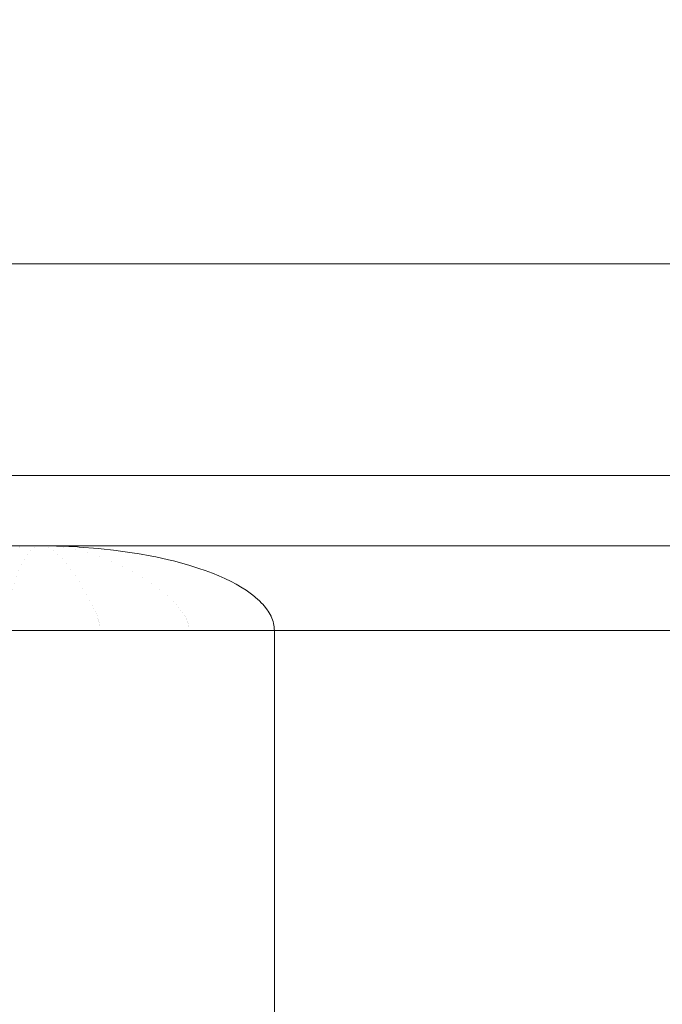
# Model space of a CAD drawing. Header units: inches. Extents: x -412 to -304, y -62 to 18.
# Tile 349 of 656: x -354.068 to -353.888, y -29.435 to -29.16. Entities that reach past the tile are written whole.
import ezdxf

# ---------------------------------------------------------------- set-up
doc = ezdxf.new("R2010")
doc.units = ezdxf.units.IN
doc.header["$LTSCALE"] = 32
doc.header["$MEASUREMENT"] = 0
for name, color, linetype, lineweight in [('Black', 7, 'Continuous', 18), ('Drawing', 7, 'Continuous', 18), ('GDSPowerModule-White', 7, 'Continuous', 13), ('None', 7, 'Continuous', 18), ('SolidLine', 7, 'Continuous', 15), ('Wood_1-H', 7, 'Continuous', 13)]:
    doc.layers.add(name, color=color, linetype=linetype, lineweight=lineweight)

# ---------------------------------------------------------------- blocks, each defined once
blk = doc.blocks.new('Group-20')
at = {"layer": 'Black'}
for points in [[(-34.54794, 16.53613, 28.9791), (34.54794, 16.53613, 28.9791), (34.54794, -16.53613, 28.9791), (-34.54794, -16.53613, 28.9791)], [(-34.54794, 16.53613, 27.70079), (34.54794, 16.53613, 27.70079), (34.54794, -16.53613, 27.70079), (-34.54794, -16.53613, 27.70079)]]:
    blk.add_3dface(points, dxfattribs=at)
at = {"layer": 'Wood_1-H'}
for points in [[(-35.96494, 17.95313, 28.99879), (35.96494, 17.95313, 28.99879), (35.96494, -17.95313, 28.99879), (-35.96494, -17.95313, 28.99879)], [(-35.96494, 17.95313, 28.9791), (35.96494, 17.95313, 28.9791), (35.96494, -17.95313, 28.9791), (-35.96494, -17.95313, 28.9791)]]:
    blk.add_3dface(points, dxfattribs=at)
blk = doc.blocks.new('MpHtAdjTrough-1095 (3D)')
at = {"layer": 'Black'}
for points in [[(-17.3622, 7.15669, -4.03907), (17.3622, 7.15669, -4.03907), (17.3622, 2.59974, -4.03907), (-17.3622, 2.59974, -4.03907)], [(17.3622, 7.15669, -3.97923), (-17.3622, 7.15669, -3.97923), (-17.3622, 2.61996, -3.97923), (17.3622, 2.61996, -3.97923)]]:
    blk.add_3dface(points, dxfattribs=at)
blk = doc.blocks.new('MP-Hardwire (3D)')
at = {"layer": 'Black'}
for points, invisible_edges in [([(5.42778, 0.76766), (-6.89244, -0.27599), (-6.88472, -0.27565)], 9), ([(-6.79748, 0.34873), (-6.89244, -0.27599), (5.42778, 0.76766)], 11), ([(-6.88472, -0.27565), (5.66357, 0.31982), (5.66, 0.32668), (5.42778, 0.76766)], 13), ([(-3.78398, -0.43305, -1.496), (-3.78398, 0.4331, -1.496), (-2.60505, 0.51184, -1.496), (-2.60505, -0.47242, -1.496)], 10), ([(-6.88472, -0.27565), (5.66772, 0.3133), (5.66357, 0.31982)], 9), ([(5.67243, 0.30717), (5.66772, 0.3133), (-6.88472, -0.27565)], 10), ([(-6.88472, -0.27565), (-6.87699, -0.27599), (5.67765, 0.30148), (5.67243, 0.30717)], 10), ([(-6.87699, -0.27599), (-6.86933, -0.277), (5.67765, 0.30148)], 10), ([(5.67765, 0.30148), (-6.86933, -0.277), (-6.86179, -0.27867)], 9), ([(5.67765, 0.30148), (-6.86179, -0.27867), (-6.85442, -0.28099)], 9), ([(-6.85442, -0.28099), (-6.84728, -0.28395), (5.67765, 0.30148)], 10), ([(-6.84728, -0.28395), (-6.84042, -0.28752), (5.67765, 0.30148)], 10), ([(5.67765, 0.30148), (-6.84042, -0.28752), (-6.83391, -0.29167)], 9), ([(5.67765, 0.30148), (-6.83391, -0.29167), (-6.82778, -0.29638)], 9), ([(-6.82778, -0.29638), (-6.82208, -0.3016), (5.67765, 0.30148)], 10), ([(5.67765, 0.30148), (-6.82208, -0.3016), (-6.81686, -0.30729)], 9), ([(-6.81686, -0.30729), (-6.81215, -0.31342), (5.67765, 0.30148)], 10), ([(5.67765, 0.30148), (-6.81215, -0.31342), (-6.808, -0.31994)], 9), ([(-6.808, -0.31994), (-6.80443, -0.3268), (5.67765, 0.30148)], 10), ([(-6.80443, -0.3268), (-6.80147, -0.33394), (5.67765, 0.30148)], 10), ([(5.67765, 0.30148), (-6.80147, -0.33394), (-6.79915, -0.34131)], 9), ([(-6.79915, -0.34131), (-6.79748, -0.34885), (5.67765, 0.30148)], 10), ([(5.67765, 0.30148), (-6.79748, -0.34885), (-6.79647, -0.35651)], 9), ([(-6.79647, -0.35651), (-6.79613, -0.36423), (5.67765, 0.30148)], 10), ([(5.68334, 0.29625), (5.67765, 0.30148), (-6.79613, -0.36423), (5.74028, -0.27565)], 14)]:
    blk.add_3dface(points, dxfattribs=dict(at, invisible_edges=invisible_edges))
for points in [[(-4.13831, -0.43305, -1.06471), (-4.13831, 0.4331, -1.06471), (-3.78398, 0.4331, -1.06471), (-3.78398, -0.43305, -1.06471)], [(-3.78398, -0.43305, -1.496), (-3.78398, -0.43305, -1.06471), (-3.78398, 0.4331, -1.06471), (-3.78398, 0.4331, -1.496)]]:
    blk.add_3dface(points, dxfattribs=at)
at = {"layer": 'GDSPowerModule-White'}
for points, invisible_edges in [([(-3.72492, -0.49044, -1.496), (-3.72492, 0.49049, -1.496), (-3.78398, 0.4331, -1.496), (-3.78398, -0.43305, -1.496)], 10), ([(-3.80366, 0.39164, -1.48963), (-3.80366, -0.0112, -1.49212), (-3.80371, -0.00525, -1.49367)], 8), ([(-3.80366, -0.0112, -1.49212), (-3.80366, 0.39164, -1.48963), (-3.80366, 0.33842, -1.29101), (-3.80366, -0.41455, -1.49276)], 8), ([(-4.11862, 0.33842, -1.29101), (-4.11862, -0.41455, -1.49276), (-3.80366, -0.41455, -1.49276), (-3.80366, 0.33842, -1.29101)], 10), ([(-3.80888, -0.00574, -1.51252), (-3.81056, -0.00503, -1.51518), (-3.81025, 0.00964, -1.51146)], 11), ([(-3.81025, 0.00964, -1.51146), (-3.80864, 0.00696, -1.50925), (-3.80888, -0.00574, -1.51252)], 11), ([(-3.80736, -0.00654, -1.50952), (-3.80888, -0.00574, -1.51252), (-3.80864, 0.00696, -1.50925)], 11), ([(-3.80864, 0.00696, -1.50925), (-3.80718, 0.0041, -1.50675), (-3.80736, -0.00654, -1.50952)], 11), ([(-3.80603, -0.00742, -1.50623), (-3.80736, -0.00654, -1.50952), (-3.80718, 0.0041, -1.50675)], 11), ([(-3.80718, 0.0041, -1.50675), (-3.80592, 0.00107, -1.50399), (-3.80603, -0.00742, -1.50623)], 11), ([(-3.80417, -0.00536, -1.49786), (-3.8049, -0.00209, -1.50101), (-3.80471, 0.0042, -1.49938)], 11), ([(-3.80471, 0.0042, -1.49938), (-3.80409, -0.00134, -1.4968), (-3.80417, -0.00536, -1.49786)], 11), ([(-3.80497, -0.00838, -1.50268), (-3.80603, -0.00742, -1.50623), (-3.80592, 0.00107, -1.50399)], 11), ([(-3.80592, 0.00107, -1.50399), (-3.8049, -0.00209, -1.50101), (-3.80497, -0.00838, -1.50268)], 11), ([(-3.82728, -0.02774, -1.53396), (-4.095, -0.02774, -1.53396), (-4.095, -0.00215, -1.52592), (-3.82728, -0.00215, -1.52592)], 5), ([(-3.82728, -0.02774, -1.53396), (-3.82728, -0.00215, -1.52592), (-3.82701, -0.00215, -1.52592), (-3.82698, -0.02774, -1.53396)], 14), ([(-3.82698, -0.02774, -1.53396), (-3.82701, -0.00215, -1.52592), (-3.82673, -0.00215, -1.52591), (-3.82668, -0.02772, -1.53394)], 15), ([(-3.82668, -0.02772, -1.53394), (-3.82673, -0.00215, -1.52591), (-3.82645, -0.00215, -1.5259), (-3.82638, -0.0277, -1.53392)], 15), ([(-3.82638, -0.0277, -1.53392), (-3.82645, -0.00215, -1.5259), (-3.82618, -0.00216, -1.52588), (-3.82608, -0.02766, -1.53388)], 15), ([(-3.82608, -0.02766, -1.53388), (-3.82618, -0.00216, -1.52588), (-3.82589, -0.00217, -1.52585), (-3.82577, -0.02762, -1.53383)], 15), ([(-3.82577, -0.02762, -1.53383), (-3.82589, -0.00217, -1.52585), (-3.82561, -0.00218, -1.52582), (-3.82546, -0.02757, -1.53377)], 15), ([(-3.82546, -0.02757, -1.53377), (-3.82561, -0.00218, -1.52582), (-3.82532, -0.00219, -1.52578), (-3.82515, -0.0275, -1.5337)], 15), ([(-3.82515, -0.0275, -1.5337), (-3.82532, -0.00219, -1.52578), (-3.82503, -0.0022, -1.52573), (-3.82484, -0.02743, -1.53362)], 15), ([(-3.82484, -0.02743, -1.53362), (-3.82503, -0.0022, -1.52573), (-3.82474, -0.00221, -1.52568), (-3.82453, -0.02735, -1.53353)], 15), ([(-3.82453, -0.02735, -1.53353), (-3.82474, -0.00221, -1.52568), (-3.82444, -0.00223, -1.52562), (-3.82421, -0.02726, -1.53343)], 15), ([(-3.82421, -0.02726, -1.53343), (-3.82444, -0.00223, -1.52562), (-3.82414, -0.00225, -1.52555), (-3.82388, -0.02716, -1.53331)], 15), ([(-3.82414, -0.00225, -1.52555), (-3.82352, -0.00229, -1.52539), (-3.82322, -0.02693, -1.53304)], 11), ([(-3.82322, -0.02693, -1.53304), (-3.82388, -0.02716, -1.53331), (-3.82414, -0.00225, -1.52555)], 11), ([(-3.82352, -0.00229, -1.52539), (-3.82287, -0.00234, -1.52519), (-3.82254, -0.02666, -1.53272)], 11), ([(-3.82254, -0.02666, -1.53272), (-3.82322, -0.02693, -1.53304), (-3.82352, -0.00229, -1.52539)], 11), ([(-3.82287, -0.00234, -1.52519), (-3.8222, -0.00241, -1.52495), (-3.82184, -0.02637, -1.53234)], 11), ([(-3.82184, -0.02637, -1.53234), (-3.82254, -0.02666, -1.53272), (-3.82287, -0.00234, -1.52519)], 11), ([(-3.8222, -0.00241, -1.52495), (-3.8215, -0.00248, -1.52468), (-3.82112, -0.02604, -1.5319)], 11), ([(-3.82112, -0.02604, -1.5319), (-3.82184, -0.02637, -1.53234), (-3.8222, -0.00241, -1.52495)], 11), ([(-3.8215, -0.00248, -1.52468), (-3.82078, -0.00257, -1.52435), (-3.82037, -0.02567, -1.5314)], 11), ([(-3.82037, -0.02567, -1.5314), (-3.82112, -0.02604, -1.5319), (-3.8215, -0.00248, -1.52468)], 11), ([(-3.82078, -0.00257, -1.52435), (-3.81925, -0.00279, -1.52353), (-3.81881, -0.02487, -1.5302)], 11), ([(-3.81881, -0.02487, -1.5302), (-3.82037, -0.02567, -1.5314), (-3.82078, -0.00257, -1.52435)], 11), ([(-3.8042, -0.00938, -1.49893), (-3.80497, -0.00838, -1.50268), (-3.8049, -0.00209, -1.50101)], 11), ([(-3.8049, -0.00209, -1.50101), (-3.80417, -0.00536, -1.49786), (-3.8042, -0.00938, -1.49893)], 11), ([(-3.80375, -0.00869, -1.4946), (-3.80417, -0.00536, -1.49786), (-3.80409, -0.00134, -1.4968)], 11), ([(-3.80409, -0.00134, -1.4968), (-3.80374, -0.00697, -1.49413), (-3.80375, -0.00869, -1.4946)], 11), ([(-3.80371, -0.00525, -1.49367), (-3.80374, -0.00697, -1.49413), (-3.80409, -0.00134, -1.4968)], 11), ([(-3.81925, -0.00279, -1.52353), (-3.81761, -0.00307, -1.52247), (-3.81716, -0.02396, -1.5287)], 11), ([(-3.81716, -0.02396, -1.5287), (-3.81881, -0.02487, -1.5302), (-3.81925, -0.00279, -1.52353)], 11), ([(-3.81761, -0.00307, -1.52247), (-3.81589, -0.00343, -1.52114), (-3.81545, -0.02296, -1.52688)], 11), ([(-3.81545, -0.02296, -1.52688), (-3.81716, -0.02396, -1.5287), (-3.81761, -0.00307, -1.52247)], 11), ([(-3.81589, -0.00343, -1.52114), (-3.81411, -0.00387, -1.51949), (-3.81371, -0.02189, -1.52471)], 11), ([(-3.81371, -0.02189, -1.52471), (-3.81545, -0.02296, -1.52688), (-3.81589, -0.00343, -1.52114)], 11), ([(-3.81411, -0.00387, -1.51949), (-3.81232, -0.0044, -1.51751), (-3.81196, -0.02076, -1.52219)], 11), ([(-3.81196, -0.02076, -1.52219), (-3.81371, -0.02189, -1.52471), (-3.81411, -0.00387, -1.51949)], 11), ([(-3.81232, -0.0044, -1.51751), (-3.81056, -0.00503, -1.51518), (-3.81025, -0.01958, -1.51929)], 11), ([(-3.81025, -0.01958, -1.51929), (-3.81196, -0.02076, -1.52219), (-3.81232, -0.0044, -1.51751)], 11), ([(-3.81056, -0.00503, -1.51518), (-3.80888, -0.00574, -1.51252), (-3.80864, -0.01837, -1.51604)], 11), ([(-3.80864, -0.01837, -1.51604), (-3.81025, -0.01958, -1.51929), (-3.81056, -0.00503, -1.51518)], 11), ([(-3.80376, -0.01042, -1.49506), (-3.8042, -0.00938, -1.49893), (-3.80417, -0.00536, -1.49786)], 11), ([(-3.80417, -0.00536, -1.49786), (-3.80375, -0.00869, -1.4946), (-3.80376, -0.01042, -1.49506)], 11), ([(-3.80374, -0.00697, -1.49413), (-3.80371, -0.00525, -1.49367), (-3.80366, -0.0112, -1.49212)], 9), ([(-3.80888, -0.00574, -1.51252), (-3.80736, -0.00654, -1.50952), (-3.80718, -0.01715, -1.51244)], 11), ([(-3.80718, -0.01715, -1.51244), (-3.80864, -0.01837, -1.51604), (-3.80888, -0.00574, -1.51252)], 11), ([(-3.80736, -0.00654, -1.50952), (-3.80603, -0.00742, -1.50623), (-3.80592, -0.0159, -1.50854)], 11), ([(-3.80592, -0.0159, -1.50854), (-3.80718, -0.01715, -1.51244), (-3.80736, -0.00654, -1.50952)], 11), ([(-3.80603, -0.00742, -1.50623), (-3.80497, -0.00838, -1.50268), (-3.8049, -0.01465, -1.50438)], 11), ([(-3.8049, -0.01465, -1.50438), (-3.80592, -0.0159, -1.50854), (-3.80603, -0.00742, -1.50623)], 11), ([(-3.80375, -0.00869, -1.4946), (-3.80374, -0.00697, -1.49413), (-3.80366, -0.0112, -1.49212)], 11), ([(-3.80497, -0.00838, -1.50268), (-3.8042, -0.00938, -1.49893), (-3.80417, -0.0134, -1.50002)], 11), ([(-3.80417, -0.0134, -1.50002), (-3.8049, -0.01465, -1.50438), (-3.80497, -0.00838, -1.50268)], 11), ([(-3.8042, -0.00938, -1.49893), (-3.80376, -0.01042, -1.49506), (-3.80375, -0.01214, -1.49552)], 11), ([(-3.80375, -0.01214, -1.49552), (-3.80417, -0.0134, -1.50002), (-3.8042, -0.00938, -1.49893)], 11), ([(-3.80376, -0.01042, -1.49506), (-3.80375, -0.00869, -1.4946), (-3.80366, -0.0112, -1.49212)], 11), ([(-3.80375, -0.01214, -1.49552), (-3.80376, -0.01042, -1.49506), (-3.80366, -0.0112, -1.49212)], 11), ([(-3.8049, -0.01465, -1.50438), (-3.80417, -0.0134, -1.50002), (-3.80409, -0.01741, -1.5011)], 11), ([(-3.80417, -0.0134, -1.50002), (-3.80375, -0.01214, -1.49552), (-3.80374, -0.01387, -1.49598)], 11), ([(-3.80374, -0.01387, -1.49598), (-3.80409, -0.01741, -1.5011), (-3.80417, -0.0134, -1.50002)], 11), ([(-3.80374, -0.01387, -1.49598), (-3.80375, -0.01214, -1.49552), (-3.80366, -0.0112, -1.49212)], 11), ([(-3.80371, -0.01559, -1.49645), (-3.80374, -0.01387, -1.49598), (-3.80366, -0.0112, -1.49212)], 3), ([(-3.80371, -0.01559, -1.49645), (-3.80366, -0.0112, -1.49212), (-3.80366, -0.36132, -1.69139)], 8), ([(-3.80366, -0.41455, -1.49276), (-3.80366, -0.36132, -1.69139), (-3.80366, -0.0112, -1.49212)], 8), ([(-3.80718, -0.01715, -1.51244), (-3.80592, -0.0159, -1.50854), (-3.80557, -0.02435, -1.51093)], 11), ([(-3.80592, -0.0159, -1.50854), (-3.8049, -0.01465, -1.50438), (-3.80471, -0.02092, -1.50611)], 11), ([(-3.80471, -0.02092, -1.50611), (-3.80557, -0.02435, -1.51093), (-3.80592, -0.0159, -1.50854)], 11), ([(-3.80409, -0.01741, -1.5011), (-3.80471, -0.02092, -1.50611), (-3.8049, -0.01465, -1.50438)], 11), ([(-3.80409, -0.01741, -1.5011), (-3.80374, -0.01387, -1.49598), (-3.80371, -0.01559, -1.49645)], 11), ([(-3.80371, -0.01559, -1.49645), (-3.80375, -0.01659, -1.49743), (-3.80409, -0.01741, -1.5011)], 10), ([(-3.80375, -0.01659, -1.49743), (-3.80371, -0.01559, -1.49645), (-3.80366, -0.36132, -1.69139)], 10), ([(-3.81025, -0.01958, -1.51929), (-3.80864, -0.01837, -1.51604), (-3.80793, -0.03092, -1.51981)], 11), ([(-3.80864, -0.01837, -1.51604), (-3.80718, -0.01715, -1.51244), (-3.80665, -0.0277, -1.51551)], 11), ([(-3.80665, -0.0277, -1.51551), (-3.80793, -0.03092, -1.51981), (-3.80864, -0.01837, -1.51604)], 11), ([(-3.80557, -0.02435, -1.51093), (-3.80665, -0.0277, -1.51551), (-3.80718, -0.01715, -1.51244)], 11), ([(-3.80471, -0.02092, -1.50611), (-3.80409, -0.01741, -1.5011), (-3.80395, -0.02143, -1.5022)], 11), ([(-3.80375, -0.01659, -1.49743), (-3.80395, -0.02143, -1.5022), (-3.80409, -0.01741, -1.5011)], 10), ([(-3.80395, -0.02143, -1.5022), (-3.80375, -0.01659, -1.49743), (-3.80374, -0.36036, -1.69308)], 10), ([(-3.80366, -0.36132, -1.69139), (-3.80374, -0.36036, -1.69308), (-3.80375, -0.01659, -1.49743)], 10), ([(-3.81545, -0.02296, -1.52688), (-3.81371, -0.02189, -1.52471), (-3.8125, -0.03963, -1.53067)], 11), ([(-3.81371, -0.02189, -1.52471), (-3.81196, -0.02076, -1.52219), (-3.81088, -0.03691, -1.52741)], 11), ([(-3.81088, -0.03691, -1.52741), (-3.8125, -0.03963, -1.53067), (-3.81371, -0.02189, -1.52471)], 11), ([(-3.81196, -0.02076, -1.52219), (-3.81025, -0.01958, -1.51929), (-3.80935, -0.034, -1.52378)], 11), ([(-3.80935, -0.034, -1.52378), (-3.81088, -0.03691, -1.52741), (-3.81196, -0.02076, -1.52219)], 11), ([(-3.80793, -0.03092, -1.51981), (-3.80935, -0.034, -1.52378), (-3.81025, -0.01958, -1.51929)], 11), ([(-3.80557, -0.02435, -1.51093), (-3.80471, -0.02092, -1.50611), (-3.80438, -0.02717, -1.50787), (-3.80438, -0.02721, -1.50791)], 11), ([(-3.80395, -0.02143, -1.5022), (-3.80399, -0.02193, -1.5027), (-3.80471, -0.02092, -1.50611)], 10), ([(-3.80399, -0.02193, -1.5027), (-3.80438, -0.02717, -1.50787), (-3.80471, -0.02092, -1.50611)], 10), ([(-3.80438, -0.02717, -1.50787), (-3.80399, -0.02193, -1.5027), (-3.80398, -0.3594, -1.69477)], 10), ([(-3.80399, -0.02193, -1.5027), (-3.80395, -0.02143, -1.5022), (-3.80374, -0.36036, -1.69308)], 10), ([(-3.80374, -0.36036, -1.69308), (-3.80376, -0.36027, -1.69324), (-3.80399, -0.02193, -1.5027)], 10), ([(-3.80376, -0.36027, -1.69324), (-3.80398, -0.3594, -1.69477), (-3.80399, -0.02193, -1.5027)], 10), ([(-3.81881, -0.02487, -1.5302), (-3.81716, -0.02396, -1.5287), (-3.81583, -0.04443, -1.53607)], 11), ([(-3.81716, -0.02396, -1.5287), (-3.81545, -0.02296, -1.52688), (-3.81415, -0.04215, -1.53356)], 11), ([(-3.81415, -0.04215, -1.53356), (-3.81583, -0.04443, -1.53607), (-3.81716, -0.02396, -1.5287)], 11), ([(-3.8125, -0.03963, -1.53067), (-3.81415, -0.04215, -1.53356), (-3.81545, -0.02296, -1.52688)], 11), ([(-3.80665, -0.0277, -1.51551), (-3.80557, -0.02435, -1.51093), (-3.80499, -0.03277, -1.51339)], 11), ([(-3.80557, -0.02435, -1.51093), (-3.80438, -0.02721, -1.50791), (-3.80495, -0.03237, -1.51299)], 9), ([(-3.80495, -0.03237, -1.51299), (-3.80499, -0.03277, -1.51339), (-3.80557, -0.02435, -1.51093)], 10), ([(-3.82515, -0.0275, -1.5337), (-3.82484, -0.02743, -1.53362), (-3.82426, -0.05192, -1.54357)], 11), ([(-3.82484, -0.02743, -1.53362), (-3.82453, -0.02735, -1.53353), (-3.82388, -0.05175, -1.54341)], 11), ([(-3.82388, -0.05175, -1.54341), (-3.82426, -0.05192, -1.54357), (-3.82484, -0.02743, -1.53362)], 11), ([(-3.82453, -0.02735, -1.53353), (-3.82421, -0.02726, -1.53343), (-3.8235, -0.05156, -1.54324)], 11), ([(-3.8235, -0.05156, -1.54324), (-3.82388, -0.05175, -1.54341), (-3.82453, -0.02735, -1.53353)], 11), ([(-3.82421, -0.02726, -1.53343), (-3.82388, -0.02716, -1.53331), (-3.82311, -0.05135, -1.54304)], 11), ([(-3.82311, -0.05135, -1.54304), (-3.8235, -0.05156, -1.54324), (-3.82421, -0.02726, -1.53343)], 11), ([(-3.82388, -0.02716, -1.53331), (-3.82322, -0.02693, -1.53304), (-3.82234, -0.05087, -1.5426)], 11), ([(-3.82234, -0.05087, -1.5426), (-3.82311, -0.05135, -1.54304), (-3.82388, -0.02716, -1.53331)], 11), ([(-3.82322, -0.02693, -1.53304), (-3.82254, -0.02666, -1.53272), (-3.82155, -0.05032, -1.54207)], 11), ([(-3.82155, -0.05032, -1.54207), (-3.82234, -0.05087, -1.5426), (-3.82322, -0.02693, -1.53304)], 11), ([(-3.82254, -0.02666, -1.53272), (-3.82184, -0.02637, -1.53234), (-3.82076, -0.04969, -1.54147)], 11), ([(-3.82076, -0.04969, -1.54147), (-3.82155, -0.05032, -1.54207), (-3.82254, -0.02666, -1.53272)], 11), ([(-3.82184, -0.02637, -1.53234), (-3.82112, -0.02604, -1.5319), (-3.81995, -0.04899, -1.54078)], 11), ([(-3.81995, -0.04899, -1.54078), (-3.82076, -0.04969, -1.54147), (-3.82184, -0.02637, -1.53234)], 11), ([(-3.82112, -0.02604, -1.5319), (-3.82037, -0.02567, -1.5314), (-3.81914, -0.04821, -1.54001)], 11), ([(-3.81914, -0.04821, -1.54001), (-3.81995, -0.04899, -1.54078), (-3.82112, -0.02604, -1.5319)], 11), ([(-3.82037, -0.02567, -1.5314), (-3.81881, -0.02487, -1.5302), (-3.8175, -0.04645, -1.53822)], 11), ([(-3.8175, -0.04645, -1.53822), (-3.81914, -0.04821, -1.54001), (-3.82037, -0.02567, -1.5314)], 11), ([(-3.81583, -0.04443, -1.53607), (-3.8175, -0.04645, -1.53822), (-3.81881, -0.02487, -1.5302)], 11), ([(-3.80495, -0.03237, -1.51299), (-3.80438, -0.02721, -1.50791), (-3.80438, -0.35846, -1.69643), (-3.80454, -0.3582, -1.69688)], 10), ([(-3.80398, -0.3594, -1.69477), (-3.80438, -0.35846, -1.69643), (-3.80438, -0.02721, -1.50791), (-3.80438, -0.02717, -1.50787)], 10), ([(-3.82728, -0.05256, -1.54415), (-4.095, -0.05256, -1.54415), (-4.095, -0.02774, -1.53396), (-3.82728, -0.02774, -1.53396)], 5), ([(-3.82728, -0.05256, -1.54415), (-3.82728, -0.02774, -1.53396), (-3.82698, -0.02774, -1.53396), (-3.82691, -0.05255, -1.54414)], 14), ([(-3.82691, -0.05255, -1.54414), (-3.82698, -0.02774, -1.53396), (-3.82668, -0.02772, -1.53394), (-3.82653, -0.05252, -1.54412)], 15), ([(-3.82653, -0.05252, -1.54412), (-3.82668, -0.02772, -1.53394), (-3.82638, -0.0277, -1.53392), (-3.82616, -0.05247, -1.54407)], 15), ([(-3.82616, -0.05247, -1.54407), (-3.82638, -0.0277, -1.53392), (-3.82608, -0.02766, -1.53388), (-3.82578, -0.0524, -1.54401)], 15), ([(-3.82578, -0.0524, -1.54401), (-3.82608, -0.02766, -1.53388), (-3.82577, -0.02762, -1.53383), (-3.8254, -0.05231, -1.54393)], 15), ([(-3.82577, -0.02762, -1.53383), (-3.82546, -0.02757, -1.53377), (-3.82502, -0.0522, -1.54383)], 11), ([(-3.82502, -0.0522, -1.54383), (-3.8254, -0.05231, -1.54393), (-3.82577, -0.02762, -1.53383)], 11), ([(-3.82546, -0.02757, -1.53377), (-3.82515, -0.0275, -1.5337), (-3.82465, -0.05207, -1.54371)], 11), ([(-3.82465, -0.05207, -1.54371), (-3.82502, -0.0522, -1.54383), (-3.82546, -0.02757, -1.53377)], 11), ([(-3.82426, -0.05192, -1.54357), (-3.82465, -0.05207, -1.54371), (-3.82515, -0.0275, -1.5337)], 11), ([(-3.80793, -0.03092, -1.51981), (-3.80665, -0.0277, -1.51551), (-3.80578, -0.03818, -1.51872)], 11), ([(-3.80499, -0.03277, -1.51339), (-3.80566, -0.03739, -1.51794), (-3.80665, -0.0277, -1.51551)], 10), ([(-3.80566, -0.03739, -1.51794), (-3.80578, -0.03818, -1.51872), (-3.80665, -0.0277, -1.51551)], 10), ([(-3.80935, -0.034, -1.52378), (-3.80793, -0.03092, -1.51981), (-3.80673, -0.04335, -1.52382)], 11), ([(-3.80578, -0.03818, -1.51872), (-3.80652, -0.04222, -1.5227), (-3.80793, -0.03092, -1.51981)], 10), ([(-3.80652, -0.04222, -1.5227), (-3.80673, -0.04335, -1.52382), (-3.80793, -0.03092, -1.51981)], 10), ([(-3.80566, -0.03739, -1.51794), (-3.80499, -0.03277, -1.51339), (-3.80494, -0.35753, -1.69805), (-3.80496, -0.35751, -1.6981)], 10), ([(-3.80499, -0.03277, -1.51339), (-3.80495, -0.03237, -1.51299), (-3.80494, -0.35753, -1.69805)], 10), ([(-3.80454, -0.3582, -1.69688), (-3.80494, -0.35753, -1.69805), (-3.80495, -0.03237, -1.51299)], 10), ([(-3.81088, -0.03691, -1.52741), (-3.80935, -0.034, -1.52378), (-3.80784, -0.04825, -1.52864)], 11), ([(-3.80673, -0.04335, -1.52382), (-3.80752, -0.04685, -1.52726), (-3.80935, -0.034, -1.52378)], 10), ([(-3.80752, -0.04685, -1.52726), (-3.80784, -0.04825, -1.52864), (-3.80935, -0.034, -1.52378)], 10), ([(-3.8125, -0.03963, -1.53067), (-3.81088, -0.03691, -1.52741), (-3.8091, -0.05282, -1.53316)], 11), ([(-3.80784, -0.04825, -1.52864), (-3.80866, -0.05123, -1.53158), (-3.81088, -0.03691, -1.52741)], 10), ([(-3.80866, -0.05123, -1.53158), (-3.8091, -0.05282, -1.53316), (-3.81088, -0.03691, -1.52741)], 10), ([(-3.80652, -0.04222, -1.5227), (-3.80578, -0.03818, -1.51872), (-3.80565, -0.35663, -1.69963)], 10), ([(-3.80578, -0.03818, -1.51872), (-3.80566, -0.03739, -1.51794), (-3.80565, -0.35663, -1.69963)], 10), ([(-3.80566, -0.03739, -1.51794), (-3.80496, -0.35751, -1.6981), (-3.8052, -0.3572, -1.69864)], 9), ([(-3.8052, -0.3572, -1.69864), (-3.80565, -0.35663, -1.69963), (-3.80566, -0.03739, -1.51794)], 10), ([(-3.81415, -0.04215, -1.53356), (-3.8125, -0.03963, -1.53067), (-3.81048, -0.05706, -1.53733)], 11), ([(-3.8091, -0.05282, -1.53316), (-3.80992, -0.05533, -1.53563), (-3.8125, -0.03963, -1.53067)], 10), ([(-3.80992, -0.05533, -1.53563), (-3.81048, -0.05706, -1.53733), (-3.8125, -0.03963, -1.53067)], 10), ([(-3.81583, -0.04443, -1.53607), (-3.81415, -0.04215, -1.53356), (-3.81199, -0.06092, -1.54113)], 11), ([(-3.81048, -0.05706, -1.53733), (-3.8113, -0.05914, -1.53938), (-3.81415, -0.04215, -1.53356)], 10), ([(-3.8113, -0.05914, -1.53938), (-3.81199, -0.06092, -1.54113), (-3.81415, -0.04215, -1.53356)], 10), ([(-3.80752, -0.04685, -1.52726), (-3.80673, -0.04335, -1.52382), (-3.80651, -0.35576, -1.70116)], 10), ([(-3.80673, -0.04335, -1.52382), (-3.80652, -0.04222, -1.5227), (-3.80651, -0.35576, -1.70116)], 10), ([(-3.80565, -0.35663, -1.69963), (-3.80605, -0.35622, -1.70035), (-3.80652, -0.04222, -1.5227)], 10), ([(-3.80605, -0.35622, -1.70035), (-3.80651, -0.35576, -1.70116), (-3.80652, -0.04222, -1.5227)], 10), ([(-3.81914, -0.04821, -1.54001), (-3.8175, -0.04645, -1.53822), (-3.81532, -0.06743, -1.54756)], 11), ([(-3.8175, -0.04645, -1.53822), (-3.81583, -0.04443, -1.53607), (-3.81361, -0.06438, -1.54455)], 11), ([(-3.81361, -0.06438, -1.54455), (-3.81437, -0.06575, -1.5459), (-3.8175, -0.04645, -1.53822)], 10), ([(-3.81437, -0.06575, -1.5459), (-3.81532, -0.06743, -1.54756), (-3.8175, -0.04645, -1.53822)], 10), ([(-3.81199, -0.06092, -1.54113), (-3.81279, -0.06262, -1.54281), (-3.81583, -0.04443, -1.53607)], 10), ([(-3.81279, -0.06262, -1.54281), (-3.81361, -0.06438, -1.54455), (-3.81583, -0.04443, -1.53607)], 10), ([(-3.82076, -0.04969, -1.54147), (-3.81995, -0.04899, -1.54078), (-3.81802, -0.0712, -1.55127)], 11), ([(-3.81995, -0.04899, -1.54078), (-3.81914, -0.04821, -1.54001), (-3.8171, -0.07005, -1.55014)], 11), ([(-3.8171, -0.07005, -1.55014), (-3.8178, -0.07092, -1.55099), (-3.81995, -0.04899, -1.54078)], 10), ([(-3.8178, -0.07092, -1.55099), (-3.81802, -0.0712, -1.55127), (-3.81995, -0.04899, -1.54078)], 10), ([(-3.81532, -0.06743, -1.54756), (-3.81605, -0.06851, -1.54862), (-3.81914, -0.04821, -1.54001)], 10), ([(-3.81605, -0.06851, -1.54862), (-3.8171, -0.07005, -1.55014), (-3.81914, -0.04821, -1.54001)], 10), ([(-3.80866, -0.05123, -1.53158), (-3.80784, -0.04825, -1.52864), (-3.80751, -0.35493, -1.70262)], 10), ([(-3.80784, -0.04825, -1.52864), (-3.80752, -0.04685, -1.52726), (-3.80751, -0.35493, -1.70262)], 10), ([(-3.80651, -0.35576, -1.70116), (-3.80708, -0.35529, -1.70199), (-3.80752, -0.04685, -1.52726)], 10), ([(-3.80708, -0.35529, -1.70199), (-3.80751, -0.35493, -1.70262), (-3.80752, -0.04685, -1.52726)], 10), ([(-3.8254, -0.05231, -1.54393), (-3.82502, -0.0522, -1.54383), (-3.8243, -0.0759, -1.5559)], 11), ([(-3.82502, -0.0522, -1.54383), (-3.82465, -0.05207, -1.54371), (-3.8238, -0.07571, -1.55572)], 11), ([(-3.8238, -0.07571, -1.55572), (-3.8243, -0.0759, -1.5559), (-3.82502, -0.0522, -1.54383)], 10), ([(-3.82465, -0.05207, -1.54371), (-3.82426, -0.05192, -1.54357), (-3.82331, -0.07549, -1.5555), (-3.82339, -0.07553, -1.55554)], 11), ([(-3.82339, -0.07553, -1.55554), (-3.8238, -0.07571, -1.55572), (-3.82465, -0.05207, -1.54371)], 10), ([(-3.82426, -0.05192, -1.54357), (-3.82388, -0.05175, -1.54341), (-3.82282, -0.07524, -1.55526)], 11), ([(-3.82282, -0.07524, -1.55526), (-3.82331, -0.07549, -1.5555), (-3.82426, -0.05192, -1.54357)], 10), ([(-3.82388, -0.05175, -1.54341), (-3.8235, -0.05156, -1.54324), (-3.82233, -0.07497, -1.55499)], 11), ([(-3.82233, -0.07497, -1.55499), (-3.82282, -0.07524, -1.55526), (-3.82388, -0.05175, -1.54341)], 10), ([(-3.8235, -0.05156, -1.54324), (-3.82311, -0.05135, -1.54304), (-3.82184, -0.07466, -1.55469)], 11), ([(-3.82184, -0.07466, -1.55469), (-3.82233, -0.07497, -1.55499), (-3.8235, -0.05156, -1.54324)], 10), ([(-3.82311, -0.05135, -1.54304), (-3.82234, -0.05087, -1.5426), (-3.82087, -0.07397, -1.554)], 11), ([(-3.82087, -0.07397, -1.554), (-3.82148, -0.07441, -1.55444), (-3.82311, -0.05135, -1.54304)], 10), ([(-3.82148, -0.07441, -1.55444), (-3.82184, -0.07466, -1.55469), (-3.82311, -0.05135, -1.54304)], 10), ([(-3.82234, -0.05087, -1.5426), (-3.82155, -0.05032, -1.54207), (-3.81991, -0.07316, -1.5532)], 11), ([(-3.81991, -0.07316, -1.5532), (-3.82087, -0.07397, -1.554), (-3.82234, -0.05087, -1.5426)], 10), ([(-3.82155, -0.05032, -1.54207), (-3.82076, -0.04969, -1.54147), (-3.81896, -0.07224, -1.55229)], 11), ([(-3.81896, -0.07224, -1.55229), (-3.81961, -0.07287, -1.55292), (-3.82155, -0.05032, -1.54207)], 10), ([(-3.81961, -0.07287, -1.55292), (-3.81991, -0.07316, -1.5532), (-3.82155, -0.05032, -1.54207)], 10), ([(-3.81802, -0.0712, -1.55127), (-3.81896, -0.07224, -1.55229), (-3.82076, -0.04969, -1.54147)], 10), ([(-3.8091, -0.05282, -1.53316), (-3.80866, -0.05123, -1.53158), (-3.80864, -0.35415, -1.704)], 10), ([(-3.80751, -0.35493, -1.70262), (-3.80791, -0.35466, -1.70311), (-3.80866, -0.05123, -1.53158)], 10), ([(-3.80791, -0.35466, -1.70311), (-3.80827, -0.3544, -1.70355), (-3.80866, -0.05123, -1.53158)], 10), ([(-3.80827, -0.3544, -1.70355), (-3.80864, -0.35415, -1.704), (-3.80866, -0.05123, -1.53158)], 10), ([(-3.82728, -0.07642, -1.55642), (-4.095, -0.07642, -1.55642), (-4.095, -0.05256, -1.54415), (-3.82728, -0.05256, -1.54415)], 4), ([(-3.82728, -0.07642, -1.55642), (-3.82728, -0.05256, -1.54415), (-3.82691, -0.05255, -1.54414), (-3.82678, -0.07641, -1.5564)], 6), ([(-3.82678, -0.07641, -1.5564), (-3.82691, -0.05255, -1.54414), (-3.82653, -0.05252, -1.54412), (-3.82629, -0.07636, -1.55636)], 7), ([(-3.82629, -0.07636, -1.55636), (-3.82653, -0.05252, -1.54412), (-3.82616, -0.05247, -1.54407), (-3.82579, -0.07629, -1.55629)], 7), ([(-3.82616, -0.05247, -1.54407), (-3.82578, -0.0524, -1.54401), (-3.82529, -0.07619, -1.55619), (-3.82533, -0.0762, -1.5562)], 11), ([(-3.82533, -0.0762, -1.5562), (-3.82579, -0.07629, -1.55629), (-3.82616, -0.05247, -1.54407)], 10), ([(-3.82578, -0.0524, -1.54401), (-3.8254, -0.05231, -1.54393), (-3.82479, -0.07606, -1.55606)], 11), ([(-3.82479, -0.07606, -1.55606), (-3.82529, -0.07619, -1.55619), (-3.82578, -0.0524, -1.54401)], 10), ([(-3.8243, -0.0759, -1.5559), (-3.82479, -0.07606, -1.55606), (-3.8254, -0.05231, -1.54393)], 10), ([(-3.80992, -0.05533, -1.53563), (-3.8091, -0.05282, -1.53316), (-3.80864, -0.35415, -1.704)], 10), ([(-3.8113, -0.05914, -1.53938), (-3.81048, -0.05706, -1.53733), (-3.8099, -0.35341, -1.70529)], 10), ([(-3.81048, -0.05706, -1.53733), (-3.80992, -0.05533, -1.53563), (-3.8099, -0.35341, -1.70529)], 10), ([(-3.80864, -0.35415, -1.704), (-3.80964, -0.35357, -1.70502), (-3.80992, -0.05533, -1.53563)], 10), ([(-3.80964, -0.35357, -1.70502), (-3.8099, -0.35341, -1.70529), (-3.80992, -0.05533, -1.53563)], 10), ([(-3.81199, -0.06092, -1.54113), (-3.8113, -0.05914, -1.53938), (-3.81128, -0.35273, -1.70649)], 10), ([(-3.8099, -0.35341, -1.70529), (-3.81107, -0.35284, -1.7063), (-3.8113, -0.05914, -1.53938)], 10), ([(-3.81107, -0.35284, -1.7063), (-3.81116, -0.35279, -1.70639), (-3.8113, -0.05914, -1.53938)], 10), ([(-3.81116, -0.35279, -1.70639), (-3.81128, -0.35273, -1.70649), (-3.8113, -0.05914, -1.53938)], 10), ([(-3.81361, -0.06438, -1.54455), (-3.81279, -0.06262, -1.54281), (-3.81277, -0.3521, -1.70759)], 10), ([(-3.81279, -0.06262, -1.54281), (-3.81199, -0.06092, -1.54113), (-3.81128, -0.35273, -1.70649)], 10), ([(-3.81128, -0.35273, -1.70649), (-3.81277, -0.3521, -1.70759), (-3.81279, -0.06262, -1.54281)], 10), ([(-3.81532, -0.06743, -1.54756), (-3.81437, -0.06575, -1.5459), (-3.81436, -0.35154, -1.70857)], 10), ([(-3.81437, -0.06575, -1.5459), (-3.81361, -0.06438, -1.54455), (-3.81277, -0.3521, -1.70759)], 10), ([(-3.81437, -0.06575, -1.5459), (-3.81286, -0.35207, -1.70764), (-3.81378, -0.35175, -1.70822)], 9), ([(-3.81277, -0.3521, -1.70759), (-3.81286, -0.35207, -1.70764), (-3.81437, -0.06575, -1.5459)], 10), ([(-3.81378, -0.35175, -1.70822), (-3.81436, -0.35154, -1.70857), (-3.81437, -0.06575, -1.5459)], 10), ([(-3.8171, -0.07005, -1.55014), (-3.81605, -0.06851, -1.54862), (-3.81604, -0.35105, -1.70944)], 10), ([(-3.81605, -0.06851, -1.54862), (-3.81532, -0.06743, -1.54756), (-3.81436, -0.35154, -1.70857)], 10), ([(-3.81436, -0.35154, -1.70857), (-3.81473, -0.35144, -1.70876), (-3.81605, -0.06851, -1.54862)], 10), ([(-3.81473, -0.35144, -1.70876), (-3.81602, -0.35105, -1.70943), (-3.81605, -0.06851, -1.54862)], 10), ([(-3.81602, -0.35105, -1.70943), (-3.81604, -0.35105, -1.70944), (-3.81605, -0.06851, -1.54862)], 10), ([(-3.81779, -0.35062, -1.71019), (-3.81896, -0.07224, -1.55229), (-3.81802, -0.0712, -1.55127)], 9), ([(-3.81802, -0.0712, -1.55127), (-3.8178, -0.07092, -1.55099), (-3.81779, -0.35062, -1.71019)], 10), ([(-3.8178, -0.07092, -1.55099), (-3.8171, -0.07005, -1.55014), (-3.81604, -0.35105, -1.70944)], 10), ([(-3.81604, -0.35105, -1.70944), (-3.81678, -0.35087, -1.70976), (-3.8178, -0.07092, -1.55099)], 10), ([(-3.81678, -0.35087, -1.70976), (-3.81779, -0.35062, -1.71019), (-3.8178, -0.07092, -1.55099)], 10), ([(-3.82148, -0.07441, -1.55444), (-3.82087, -0.07397, -1.554), (-3.81961, -0.35027, -1.7108)], 10), ([(-3.81961, -0.35027, -1.7108), (-3.82087, -0.07397, -1.554), (-3.81991, -0.07316, -1.5532)], 9), ([(-3.81991, -0.07316, -1.5532), (-3.81961, -0.07287, -1.55292), (-3.81961, -0.35027, -1.7108)], 10), ([(-3.81961, -0.07287, -1.55292), (-3.81896, -0.07224, -1.55229), (-3.81779, -0.35062, -1.71019), (-3.81781, -0.35062, -1.71019)], 10), ([(-3.81961, -0.07287, -1.55292), (-3.81781, -0.35062, -1.71019), (-3.81905, -0.35038, -1.71061)], 9), ([(-3.81905, -0.35038, -1.71061), (-3.81923, -0.35035, -1.71068), (-3.81961, -0.07287, -1.55292)], 10), ([(-3.81923, -0.35035, -1.71068), (-3.81961, -0.35027, -1.7108), (-3.81961, -0.07287, -1.55292)], 10), ([(-3.82728, -0.07642, -1.55642), (-3.82678, -0.07641, -1.5564), (-3.82533, -0.34968, -1.71185)], 10), ([(-3.82728, -0.07642, -1.55642), (-3.82622, -0.34966, -1.71188), (-3.82635, -0.34966, -1.71188)], 9), ([(-3.82728, -0.07642, -1.55642), (-3.82567, -0.34967, -1.71186), (-3.82622, -0.34966, -1.71188)], 9), ([(-3.82635, -0.34966, -1.71188), (-3.82676, -0.34965, -1.7119), (-3.82728, -0.07642, -1.55642)], 10), ([(-3.82676, -0.34965, -1.7119), (-3.82728, -0.34964, -1.71192), (-3.82728, -0.07642, -1.55642)], 8), ([(-3.82533, -0.34968, -1.71185), (-3.82567, -0.34967, -1.71186), (-3.82728, -0.07642, -1.55642)], 10), ([(-3.82533, -0.34968, -1.71185), (-3.82678, -0.07641, -1.5564), (-3.82629, -0.07636, -1.55636)], 9), ([(-3.82533, -0.34968, -1.71185), (-3.82629, -0.07636, -1.55636), (-3.82579, -0.07629, -1.55629)], 9), ([(-3.82579, -0.07629, -1.55629), (-3.82533, -0.0762, -1.5562), (-3.82533, -0.34968, -1.71185)], 10), ([(-3.82533, -0.0762, -1.5562), (-3.82529, -0.07619, -1.55619), (-3.82339, -0.3498, -1.71164), (-3.82384, -0.34977, -1.71169)], 10), ([(-3.82533, -0.0762, -1.5562), (-3.82384, -0.34977, -1.71169), (-3.82449, -0.34973, -1.71176)], 9), ([(-3.82449, -0.34973, -1.71176), (-3.82533, -0.34968, -1.71185), (-3.82533, -0.0762, -1.5562)], 10), ([(-3.82339, -0.3498, -1.71164), (-3.82529, -0.07619, -1.55619), (-3.82479, -0.07606, -1.55606)], 9), ([(-3.82339, -0.3498, -1.71164), (-3.82479, -0.07606, -1.55606), (-3.8243, -0.0759, -1.5559)], 9), ([(-3.82339, -0.3498, -1.71164), (-3.8243, -0.0759, -1.5559), (-3.8238, -0.07571, -1.55572)], 9), ([(-3.8238, -0.07571, -1.55572), (-3.82339, -0.07553, -1.55554), (-3.82339, -0.3498, -1.71164)], 10), ([(-3.82339, -0.07553, -1.55554), (-3.82331, -0.07549, -1.5555), (-3.82148, -0.35, -1.71129), (-3.82149, -0.35, -1.71129)], 10), ([(-3.82339, -0.07553, -1.55554), (-3.82149, -0.35, -1.71129), (-3.82169, -0.34998, -1.71133)], 9), ([(-3.82169, -0.34998, -1.71133), (-3.82233, -0.34991, -1.71144), (-3.82339, -0.07553, -1.55554)], 10), ([(-3.82233, -0.34991, -1.71144), (-3.82339, -0.3498, -1.71164), (-3.82339, -0.07553, -1.55554)], 10), ([(-3.82148, -0.35, -1.71129), (-3.82331, -0.07549, -1.5555), (-3.82282, -0.07524, -1.55526)], 9), ([(-3.82148, -0.35, -1.71129), (-3.82282, -0.07524, -1.55526), (-3.82233, -0.07497, -1.55499)], 9), ([(-3.82233, -0.07497, -1.55499), (-3.82184, -0.07466, -1.55469), (-3.82148, -0.35, -1.71129)], 10), ([(-3.82184, -0.07466, -1.55469), (-3.82148, -0.07441, -1.55444), (-3.82148, -0.35, -1.71129)], 10), ([(-3.81961, -0.35027, -1.7108), (-3.82148, -0.35, -1.71129), (-3.82148, -0.07441, -1.55444)], 10)]:
    blk.add_3dface(points, dxfattribs=dict(at, invisible_edges=invisible_edges))
for points in [[(-3.78398, 0.4331, -1.57474), (-3.72492, 0.49049, -1.496), (-3.72492, -0.49044, -1.496), (-3.78398, -0.43305, -1.57474)], [(-3.78398, -0.43305, -1.496), (-3.78398, 0.4331, -1.496), (-3.78398, 0.4331, -1.57474), (-3.78398, -0.43305, -1.57474)], [(-3.82728, -0.34964, -1.71192), (-4.095, -0.34964, -1.71192), (-4.095, -0.07642, -1.55642), (-3.82728, -0.07642, -1.55642)]]:
    blk.add_3dface(points, dxfattribs=at)
blk = doc.blocks.new('Group-23')
at = {"layer": 'None'}
blk.add_blockref('Group-20', (0, 0), dxfattribs=at)
at = {"layer": 'SolidLine', "color": 7}
blk.add_blockref('MpHtAdjTrough-1095 (3D)', (0, 0, 27.70079), dxfattribs=at)
at = {"layer": 'SolidLine', "color": 7, "rotation": 180}
blk.add_blockref('MP-Hardwire (3D)', (0, 4, 27.70079), dxfattribs=at)
blk = doc.blocks.new('MP Ht Adju Rect Table (3D)')
at = {"layer": 'None'}
blk.add_blockref('Group-23', (0, 0), dxfattribs=at)
at = {"layer": 'Drawing', "color": 0, "flags": 1}
for tag in ['Tag', 'Catalog', 'Option1', 'Option2', 'Option3', 'Option4', 'Option5', 'Option6', 'Option7', 'Option8', 'Option9', 'Option10', 'Option11', 'Option12', 'Custom', 'FinishGroup', 'Discount', 'Item2', 'Item3', 'Item6', 'Item9', 'Item10', 'Item12', 'Item13', 'Item16', 'Item19', 'Item20', 'Item21', 'Item22', 'Item23', 'Item24', 'Item25', 'Item8', 'Item18', 'Item1', 'Item4', 'Item5', 'Item7', 'Item11', 'Item14', 'Item15', 'Item17']:
    blk.add_attdef(tag, (-16.60664, -46.53056), '', height=0.00709, dxfattribs=at)

msp = doc.modelspace()

# ---------------------------------------------------------------- block references
at = {"layer": 'Drawing', "rotation": 270}
msp.add_blockref('MP Ht Adju Rect Table (3D)', (-358.07283, -25.50309), dxfattribs=at)

doc.saveas('drawing.dxf')
